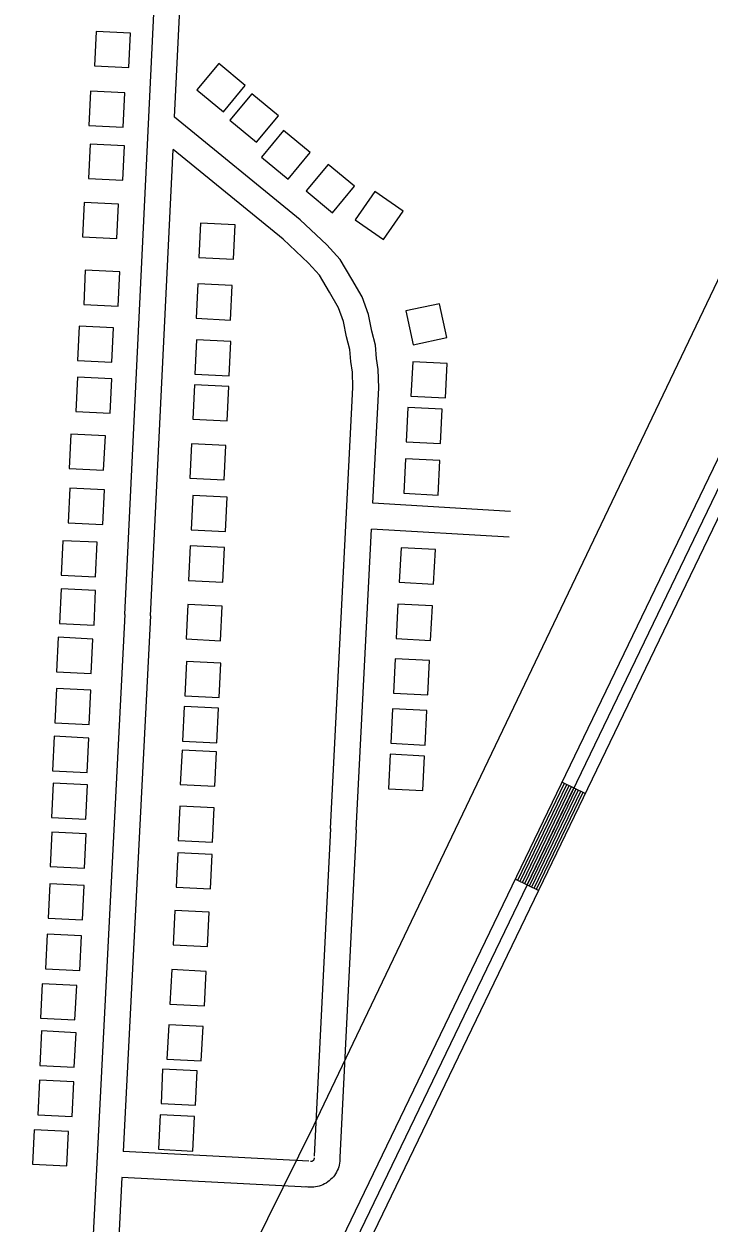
# Model space of a CAD drawing. Extents: x 3683402 to 3721514, y 487807 to 513565.
# Drawn here: x 3696863 to 3697659, y 502284 to 503676 of the extents above; entities that cross this region are included whole.
import ezdxf

# ---------------------------------------------------------------- set-up
doc = ezdxf.new("R2010")
doc.units = 0
for name, color, linetype in [('V-BLDG-OTLN', 7, 'Continuous'), ('V-ROAD-CNTR', 7, 'Continuous'), ('V-TOPO-BNDY', 7, 'Continuous')]:
    doc.layers.add(name, color=color, linetype=linetype)

msp = doc.modelspace()

# ---------------------------------------------------------------- linework, layer by layer
at = {"layer": 'V-BLDG-OTLN'}
for points in [[(3696985.4, 503625.5), (3696987.3, 503665.4), (3696947.4, 503667.4), (3696945.4, 503627.4)], [(3697064.2, 503599.5), (3697095, 503574), (3697120.5, 503604.8), (3697089.7, 503630.3)], [(3696978.8, 503556.3), (3696980.7, 503596.2), (3696940.8, 503598.1), (3696938.9, 503558.2)], [(3697102.7, 503564.3), (3697133.5, 503538.8), (3697159, 503569.6), (3697128.2, 503595.1)], [(3697139.4, 503521.5), (3697170.2, 503496), (3697195.7, 503526.8), (3697164.9, 503552.3)], [(3696978.4, 503494.8), (3696980.3, 503534.8), (3696940.4, 503536.7), (3696938.5, 503496.8)], [(3697191.1, 503482.3), (3697221.9, 503456.8), (3697247.4, 503487.6), (3697216.6, 503513.1)], [(3697248, 503448.8), (3697280.8, 503425.9), (3697303.7, 503458.8), (3697270.8, 503481.6)], [(3696971.4, 503427), (3696973.3, 503467), (3696933.4, 503468.9), (3696931.5, 503428.9)], [(3697068.6, 503444.9), (3697066.7, 503405), (3697106.6, 503403), (3697108.6, 503443)], [(3696972.8, 503348.4), (3696974.7, 503388.3), (3696934.7, 503390.3), (3696932.8, 503350.3)], [(3697065.4, 503374.3), (3697063.5, 503334.4), (3697103.4, 503332.4), (3697105.4, 503372.4)], [(3697307, 503342.9), (3697315.5, 503303.8), (3697354.6, 503312.3), (3697346, 503351.4)], [(3696965.6, 503283.5), (3696967.5, 503323.4), (3696927.6, 503325.3), (3696925.6, 503285.4)], [(3697063.8, 503309.4), (3697061.8, 503269.4), (3697101.7, 503267.5), (3697103.7, 503307.4)], [(3697314.9, 503284), (3697312.8, 503244.1), (3697352.8, 503242.1), (3697354.8, 503282)], [(3696963.6, 503224.2), (3696965.6, 503264.2), (3696925.6, 503266.1), (3696923.7, 503226.2)], [(3697061.5, 503257.2), (3697059.6, 503217.3), (3697099.5, 503215.3), (3697101.5, 503255.3)], [(3697309.3, 503230.9), (3697307.2, 503191), (3697347.2, 503188.9), (3697349.2, 503228.9)], [(3696956, 503158), (3696958, 503197.9), (3696918, 503199.8), (3696916.1, 503159.9)], [(3697058, 503188.8), (3697056, 503148.9), (3697096, 503146.9), (3697098, 503186.8)], [(3697306.4, 503171.2), (3697304.4, 503131.3), (3697344.3, 503129.2), (3697346.4, 503169.2)], [(3696954.9, 503095.2), (3696956.8, 503135.2), (3696916.8, 503137.1), (3696914.9, 503097.1)], [(3697059.4, 503128.9), (3697057.5, 503089), (3697097.4, 503087), (3697099.4, 503126.9)], [(3696946.7, 503034.4), (3696948.6, 503074.4), (3696908.6, 503076.3), (3696906.7, 503036.4)], [(3697056.4, 503070.2), (3697054.4, 503030.2), (3697094.4, 503028.3), (3697096.3, 503068.2)], [(3697301.3, 503068), (3697299.3, 503028), (3697339.2, 503026), (3697341.3, 503065.9)], [(3696944.8, 502978.4), (3696946.7, 503018.3), (3696906.8, 503020.3), (3696904.9, 502980.3)], [(3697053.8, 503002.2), (3697051.9, 502962.2), (3697091.8, 502960.2), (3697093.8, 503000.2)], [(3697297.7, 503002.6), (3697295.7, 502962.7), (3697335.6, 502960.6), (3697337.7, 503000.6)], [(3696941.3, 502922.2), (3696943.3, 502962.1), (3696903.3, 502964.1), (3696901.4, 502924.1)], [(3697294.4, 502939.2), (3697292.4, 502899.2), (3697332.4, 502897.2), (3697334.4, 502937.1)], [(3697052.1, 502936.2), (3697050.1, 502896.3), (3697090.1, 502894.3), (3697092, 502934.3)], [(3696939.3, 502862.9), (3696941.2, 502902.8), (3696901.2, 502904.7), (3696899.3, 502864.8)], [(3697049.6, 502883.7), (3697047.6, 502843.7), (3697087.6, 502841.7), (3697089.5, 502881.7)], [(3697291.5, 502881.1), (3697289.4, 502841.2), (3697329.4, 502839.1), (3697331.4, 502879.1)], [(3696936.7, 502807.3), (3696938.6, 502847.2), (3696898.7, 502849.2), (3696896.7, 502809.2)], [(3697047, 502833.2), (3697045, 502793.3), (3697085, 502791.3), (3697086.9, 502831.3)], [(3697288.7, 502828.3), (3697286.7, 502788.4), (3697326.6, 502786.3), (3697328.7, 502826.3)], [(3696935.3, 502752.9), (3696937.2, 502792.9), (3696897.3, 502794.8), (3696895.3, 502754.9)], [(3697044.3, 502768.3), (3697042.4, 502728.3), (3697082.3, 502726.4), (3697084.3, 502766.3)], [(3696933.8, 502696.2), (3696935.7, 502736.2), (3696895.8, 502738.1), (3696893.8, 502698.1)], [(3697042, 502714), (3697040, 502674.1), (3697080, 502672.1), (3697082, 502712.1)], [(3696931.5, 502636.1), (3696933.5, 502676), (3696893.5, 502677.9), (3696891.6, 502638)], [(3697038.6, 502647), (3697036.6, 502607.1), (3697076.5, 502605.1), (3697078.5, 502645.1)], [(3696928.4, 502577.5), (3696930.3, 502617.5), (3696890.4, 502619.4), (3696888.5, 502579.4)], [(3697035, 502578.4), (3697033, 502538.4), (3697073, 502536.4), (3697075, 502576.4)], [(3696922.7, 502520.1), (3696924.7, 502560), (3696884.7, 502562), (3696882.8, 502522)], [(3696921.9, 502465.3), (3696923.9, 502505.2), (3696883.9, 502507.2), (3696882, 502467.2)], [(3697031.5, 502514.4), (3697029.5, 502474.5), (3697069.4, 502472.5), (3697071.4, 502512.5)], [(3696919.5, 502408), (3696921.5, 502448), (3696881.5, 502449.9), (3696879.6, 502410)], [(3697024.5, 502463), (3697022.6, 502423.1), (3697062.5, 502421.1), (3697064.5, 502461.1)], [(3697021.5, 502409.8), (3697019.6, 502369.8), (3697059.5, 502367.8), (3697061.5, 502407.8)], [(3696913.2, 502350.6), (3696915.1, 502390.6), (3696875.2, 502392.5), (3696873.2, 502352.5)]]:
    msp.add_lwpolyline(points, close=True, dxfattribs=at)
at = {"layer": 'V-ROAD-CNTR'}
for p, q in [((3697488.5, 502796.1), (3697515.5, 502783)), ((3697434.2, 502683.5), (3697461.3, 502670.4))]:
    msp.add_line(p, q, dxfattribs=at)
for points in [[(3696980.5, 502990.5), (3697014.1, 503688.1), (3697016.3, 503709.3), (3697021.2, 503725.2), (3697025.7, 503738.3), (3697031.3, 503751.7), (3697037.7, 503761.5), (3697046, 503776.6), (3697064.4, 503799.2), (3697300.7, 504082.1)], [(3697038.4, 503567.7), (3697044.1, 503685.9), (3697045.8, 503703.3), (3697049.8, 503716), (3697053.7, 503727.7), (3697057.9, 503737.6), (3697063.4, 503746.1), (3697070.9, 503759.7), (3697087.6, 503780.1), (3697325, 504064.4)], [(3697897, 503608.5), (3696883.1, 501506)], [(3696869.6, 501512.5), (3697877.2, 503602.1)], [(3696896.6, 501499.5), (3697901.8, 503584.1)], [(3697268.7, 503119.8), (3697275.5, 503253.9), (3697274.9, 503274.8), (3697272.8, 503287.7), (3697271.7, 503303.2), (3697267.3, 503319.6), (3697263.6, 503338.9), (3697256.1, 503359.5), (3697244.1, 503380), (3697230.8, 503402.5), (3697215.1, 503419.7), (3697184.2, 503448.9), (3697038.4, 503567.7)], [(3697010.5, 502989), (3697036.6, 503530.4)], [(3697219.3, 502742.1), (3697245.5, 503254.2), (3697245, 503272), (3697243, 503284.3), (3697242, 503298.2), (3697238.1, 503312.9), (3697234.6, 503330.8), (3697228.8, 503346.7), (3697218.3, 503364.8), (3697206.5, 503384.6), (3697193.7, 503398.6), (3697164.4, 503426.4), (3697036.6, 503530.4)], [(3697428.6, 503110.3), (3697268.7, 503119.8)], [(3697249.3, 502740.6), (3697267.1, 503089.8)], [(3697426.9, 503080.3), (3697267.1, 503089.8)], [(3696980.5, 502990.5), (3696923.4, 501869.4)], [(3697010.5, 502989), (3696978.8, 502367.1)], [(3697436.9, 502682.2), (3697491.2, 502794.7)], [(3697439.6, 502680.9), (3697493.9, 502793.4)], [(3697442.3, 502679.5), (3697496.6, 502792.1)], [(3697445, 502678.2), (3697499.3, 502790.8)], [(3697447.7, 502676.9), (3697502, 502789.5)], [(3697450.4, 502675.6), (3697504.7, 502788.2)], [(3697453.1, 502674.3), (3697507.4, 502786.9)], [(3697455.8, 502673), (3697510.1, 502785.6)], [(3697458.5, 502671.7), (3697512.8, 502784.3)], [(3697219.3, 502742.1), (3697200.3, 502361.8)], [(3697249.3, 502740.6), (3697230.2, 502360.3)], [(3697194.3, 502356), (3696978.8, 502367.1)], [(3697230.2, 502362), (3697230.3, 502360.3), (3697230.3, 502358.1), (3697230.2, 502355.9), (3697229.9, 502353.7), (3697229.5, 502351.5), (3697228.9, 502349.4), (3697228.2, 502347.3), (3697227.3, 502345.3), (3697226.3, 502343.3), (3697225.2, 502341.4), (3697224, 502339.6), (3697222.7, 502337.8), (3697221.2, 502336.2), (3697219.6, 502334.6), (3697218, 502333.2), (3697216.2, 502331.9), (3697214.4, 502330.6), (3697212.5, 502329.6), (3697210.5, 502328.6), (3697208.4, 502327.8), (3697206.3, 502327.1), (3697204.2, 502326.5), (3697202, 502326.1), (3697199.9, 502325.8), (3697197.7, 502325.7), (3697195.5, 502325.7), (3697193.3, 502325.9), (3697191.3, 502326.2), (3697190.9, 502326.2)], [(3697200.3, 502360), (3697200.3, 502359.3), (3697200.3, 502359.1), (3697200.3, 502358.9), (3697200.3, 502358.6), (3697200.2, 502358.4), (3697200.2, 502358.2), (3697200.1, 502358), (3697200, 502357.7), (3697199.9, 502357.5), (3697199.8, 502357.3), (3697199.7, 502357.2), (3697199.5, 502357), (3697199.4, 502356.8), (3697199.2, 502356.6), (3697199, 502356.5), (3697198.9, 502356.3), (3697198.7, 502356.2), (3697198.5, 502356.1), (3697198.3, 502356), (3697198.1, 502355.9), (3697197.8, 502355.8), (3697197.6, 502355.8), (3697197.4, 502355.7), (3697197.2, 502355.7), (3697196.9, 502355.7), (3697196.7, 502355.7), (3697196.5, 502355.7), (3697196, 502355.8), (3697196.2, 502355.8)], [(3696977.2, 502337.1), (3696953.4, 501868.2)], [(3697192.8, 502326), (3696977.2, 502337.1)]]:
    msp.add_lwpolyline(points, dxfattribs=at)
at = {"layer": 'V-TOPO-BNDY'}
for p, q in [((3699832.7, 507901.8), (3697207.3, 502413.5)), ((3697207.3, 502413.5), (3697199.9, 502398)), ((3697199.9, 502398), (3695552.8, 499054.3))]:
    msp.add_line(p, q, dxfattribs=at)

doc.saveas('drawing.dxf')
